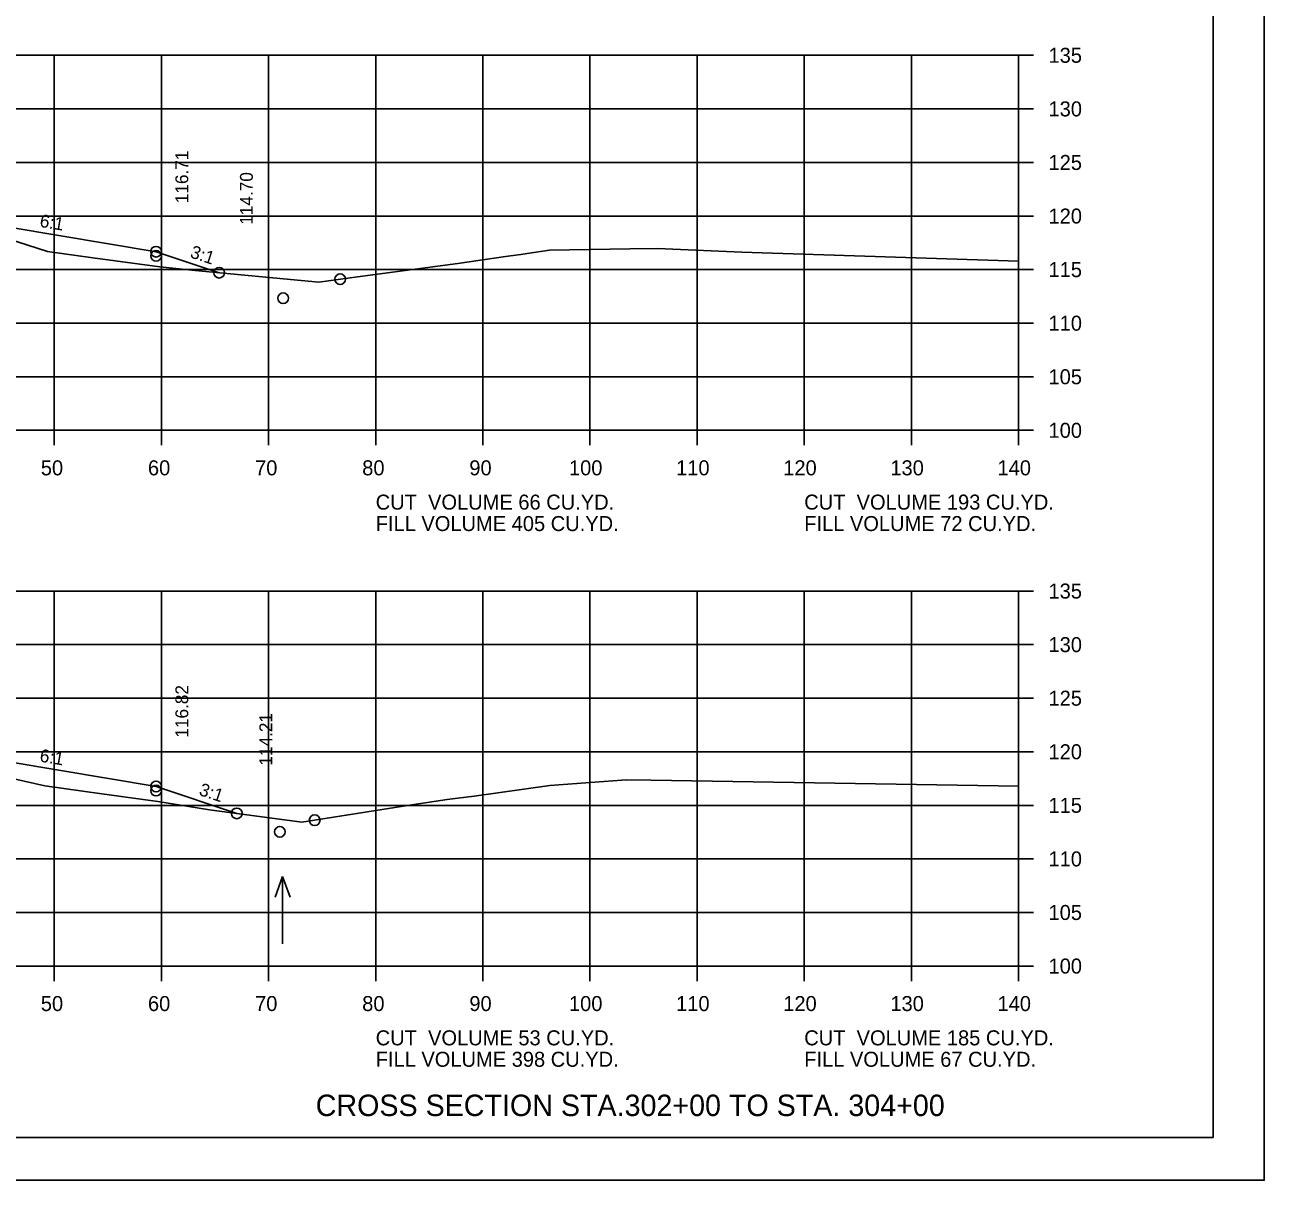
# Model space of a CAD drawing. Extents: x 1175611 to 1176402, y -433344 to -416213.
# Drawn here: x 1175828.2 to 1175943.9, y -416916.5 to -416808.7 of the extents above; entities that cross this region are included whole.
import ezdxf

# ---------------------------------------------------------------- set-up
doc = ezdxf.new("R2010")
doc.units = 0
for name, color, linetype in [('Default', 7, 'Continuous'), ('R_Axis', 7, 'Continuous'), ('R_Axis Annot', 7, 'Continuous'), ('R_Border', 7, 'Continuous'), ('R_Draft', 7, 'Continuous'), ('R_Exist Surface', 7, 'Continuous'), ('R_Fin Surface', 7, 'Continuous'), ('R_Grid', 7, 'Continuous'), ('R_No Plot', 7, 'Continuous'), ('R_Water Annot', 7, 'Continuous'), ('R_Xsect Elev', 7, 'Continuous'), ('R_Xsect Slope', 7, 'Continuous')]:
    doc.layers.add(name, color=color, linetype=linetype)

msp = doc.modelspace()

# ---------------------------------------------------------------- linework, layer by layer
at = {"layer": 'R_Axis'}
for p, q in [((1175920.97, -416846.52), (1175920.97, -416811.52)), ((1175922.37, -416811.52), (1175920.97, -416811.52)), ((1175922.37, -416816.52), (1175920.97, -416816.52)), ((1175922.37, -416821.52), (1175920.97, -416821.52)), ((1175922.37, -416826.52), (1175920.97, -416826.52)), ((1175922.37, -416831.52), (1175920.97, -416831.52)), ((1175922.37, -416836.52), (1175920.97, -416836.52)), ((1175922.37, -416841.52), (1175920.97, -416841.52)), ((1175640.97, -416846.52), (1175920.97, -416846.52)), ((1175830.97, -416847.92), (1175830.97, -416846.52)), ((1175840.97, -416847.92), (1175840.97, -416846.52)), ((1175850.97, -416847.92), (1175850.97, -416846.52)), ((1175860.97, -416847.92), (1175860.97, -416846.52)), ((1175870.97, -416847.92), (1175870.97, -416846.52)), ((1175880.97, -416847.92), (1175880.97, -416846.52)), ((1175890.97, -416847.92), (1175890.97, -416846.52)), ((1175900.97, -416847.92), (1175900.97, -416846.52)), ((1175910.97, -416847.92), (1175910.97, -416846.52)), ((1175920.97, -416847.92), (1175920.97, -416846.52)), ((1175922.37, -416846.52), (1175920.97, -416846.52)), ((1175920.97, -416896.52), (1175920.97, -416861.52)), ((1175922.37, -416861.52), (1175920.97, -416861.52)), ((1175922.37, -416866.52), (1175920.97, -416866.52)), ((1175922.37, -416871.52), (1175920.97, -416871.52)), ((1175922.37, -416876.52), (1175920.97, -416876.52)), ((1175922.37, -416881.52), (1175920.97, -416881.52)), ((1175922.37, -416886.52), (1175920.97, -416886.52)), ((1175922.37, -416891.52), (1175920.97, -416891.52)), ((1175640.97, -416896.52), (1175920.97, -416896.52)), ((1175830.97, -416897.92), (1175830.97, -416896.52)), ((1175840.97, -416897.92), (1175840.97, -416896.52)), ((1175850.97, -416897.92), (1175850.97, -416896.52)), ((1175860.97, -416897.92), (1175860.97, -416896.52)), ((1175870.97, -416897.92), (1175870.97, -416896.52)), ((1175880.97, -416897.92), (1175880.97, -416896.52)), ((1175890.97, -416897.92), (1175890.97, -416896.52)), ((1175900.97, -416897.92), (1175900.97, -416896.52)), ((1175910.97, -416897.92), (1175910.97, -416896.52)), ((1175920.97, -416897.92), (1175920.97, -416896.52)), ((1175922.37, -416896.52), (1175920.97, -416896.52))]:
    msp.add_line(p, q, dxfattribs=at)
at = {"layer": 'R_Border'}
for q in [(1175939.15, -416707.06), (1175622.97, -416912.52)]:
    msp.add_line((1175939.15, -416912.52), q, dxfattribs=at)
at = {"layer": 'R_Exist Surface'}
for points in [[(1175826.57, -416828.63), (1175830.32, -416829.84), (1175834.55, -416830.42), (1175840.81, -416831.27), (1175844.13, -416831.6), (1175855.66, -416832.7), (1175859.27, -416832.18), (1175868.65, -416830.95), (1175873.07, -416830.3), (1175874.53, -416830.1), (1175875.11, -416830.02), (1175877.2, -416829.69), (1175884.7, -416829.58), (1175887.27, -416829.54), (1175895.15, -416829.89), (1175920.97, -416830.74)], [(1175827.18, -416879.06), (1175830.09, -416879.7), (1175835.4, -416880.45), (1175840.62, -416881.17), (1175845.47, -416881.93), (1175854.06, -416883.1), (1175863.94, -416881.54), (1175867.65, -416880.97), (1175870.15, -416880.65), (1175877.22, -416879.68), (1175883.93, -416879.17), (1175884.34, -416879.13), (1175886.68, -416879.17), (1175920.97, -416879.72)]]:
    msp.add_lwpolyline(points, dxfattribs=at)
at = {"layer": 'R_Fin Surface'}
for points in [[(1175715.5, -416829.69), (1175721.47, -416831.68), (1175738.2, -416827.5), (1175743.47, -416826.18), (1175749.47, -416825.94), (1175751.47, -416825.9), (1175780.97, -416825.31), (1175810.47, -416825.9), (1175812.47, -416825.94), (1175818.47, -416826.18), (1175826.75, -416827.56), (1175840.47, -416829.85), (1175846.36, -416831.81)], [(1175717.87, -416880.39), (1175721.47, -416881.59), (1175738.2, -416877.41), (1175743.47, -416876.09), (1175749.47, -416875.85), (1175751.47, -416875.81), (1175780.97, -416875.22), (1175810.47, -416875.81), (1175812.47, -416875.85), (1175818.47, -416876.09), (1175826.75, -416877.47), (1175840.47, -416879.76), (1175848, -416882.27)]]:
    msp.add_lwpolyline(points, dxfattribs=at)
at = {"layer": 'R_Grid'}
for p, q in [((1175640.97, -416811.52), (1175920.97, -416811.52)), ((1175830.97, -416846.52), (1175830.97, -416811.52)), ((1175840.97, -416846.52), (1175840.97, -416811.52)), ((1175850.97, -416846.52), (1175850.97, -416811.52)), ((1175860.97, -416846.52), (1175860.97, -416811.52)), ((1175870.97, -416846.52), (1175870.97, -416811.52)), ((1175880.97, -416846.52), (1175880.97, -416811.52)), ((1175890.97, -416846.52), (1175890.97, -416811.52)), ((1175900.97, -416846.52), (1175900.97, -416811.52)), ((1175910.97, -416846.52), (1175910.97, -416811.52)), ((1175920.97, -416846.52), (1175920.97, -416811.52)), ((1175640.97, -416816.52), (1175920.97, -416816.52)), ((1175640.97, -416821.52), (1175920.97, -416821.52)), ((1175640.97, -416826.52), (1175920.97, -416826.52)), ((1175640.97, -416831.52), (1175920.97, -416831.52)), ((1175640.97, -416836.52), (1175920.97, -416836.52)), ((1175640.97, -416841.52), (1175920.97, -416841.52)), ((1175640.97, -416846.52), (1175920.97, -416846.52)), ((1175640.97, -416861.52), (1175920.97, -416861.52)), ((1175830.97, -416896.52), (1175830.97, -416861.52)), ((1175840.97, -416896.52), (1175840.97, -416861.52)), ((1175850.97, -416896.52), (1175850.97, -416861.52)), ((1175860.97, -416896.52), (1175860.97, -416861.52)), ((1175870.97, -416896.52), (1175870.97, -416861.52)), ((1175880.97, -416896.52), (1175880.97, -416861.52)), ((1175890.97, -416896.52), (1175890.97, -416861.52)), ((1175900.97, -416896.52), (1175900.97, -416861.52)), ((1175910.97, -416896.52), (1175910.97, -416861.52)), ((1175920.97, -416896.52), (1175920.97, -416861.52)), ((1175640.97, -416866.52), (1175920.97, -416866.52)), ((1175640.97, -416871.52), (1175920.97, -416871.52)), ((1175640.97, -416876.52), (1175920.97, -416876.52)), ((1175640.97, -416881.52), (1175920.97, -416881.52)), ((1175640.97, -416886.52), (1175920.97, -416886.52)), ((1175640.97, -416891.52), (1175920.97, -416891.52)), ((1175640.97, -416896.52), (1175920.97, -416896.52))]:
    msp.add_line(p, q, dxfattribs=at)
at = {"layer": 'R_No Plot'}
msp.add_line((1175610.57, -416916.5), (1175943.91, -416916.5), dxfattribs=at)
msp.add_lwpolyline([(1175610.57, -416703.17), (1175943.91, -416703.17), (1175943.91, -416916.51), (1175610.57, -416916.51)], close=True, dxfattribs=at)
for centre in [(1175840.47, -416829.85), (1175840.47, -416830.23), (1175846.36, -416831.81), (1175846.36, -416831.81), (1175857.65, -416832.41), (1175852.33, -416834.19), (1175840.47, -416879.76), (1175840.47, -416880.14), (1175848, -416882.27), (1175848, -416882.27), (1175855.27, -416882.91), (1175852.02, -416883.99)]:
    msp.add_circle(centre, 0.5, dxfattribs=at)
at = {"layer": 'R_Water Annot'}
for p, q in [((1175852.27, -416888.16), (1175851.57, -416890.08)), ((1175852.27, -416894.44), (1175852.27, -416888.16)), ((1175852.27, -416888.16), (1175852.97, -416890.08))]:
    msp.add_line(p, q, dxfattribs=at)

# ---------------------------------------------------------------- texts
at = {"layer": 'Default'}
for s, p in [('CUT  VOLUME 66 CU.YD.', (1175860.97, -416853.92)), ('CUT  VOLUME 193 CU.YD.', (1175900.97, -416853.92)), ('FILL VOLUME 405 CU.YD.', (1175860.97, -416855.92)), ('FILL VOLUME 72 CU.YD.', (1175900.97, -416855.92)), ('CUT  VOLUME 53 CU.YD.', (1175860.97, -416903.92)), ('CUT  VOLUME 185 CU.YD.', (1175900.97, -416903.92)), ('FILL VOLUME 398 CU.YD.', (1175860.97, -416905.92)), ('FILL VOLUME 67 CU.YD.', (1175900.97, -416905.92))]:
    msp.add_text(s, height=1.4, dxfattribs=at).set_placement(p)
at = {"layer": 'R_Axis Annot'}
for s, p in [('135', (1175923.77, -416812.22)), ('130', (1175923.77, -416817.22)), ('125', (1175923.77, -416822.22)), ('120', (1175923.77, -416827.22)), ('115', (1175923.77, -416832.22)), ('110', (1175923.77, -416837.22)), ('105', (1175923.77, -416842.22)), ('100', (1175923.77, -416847.22)), ('50', (1175829.71, -416850.72)), ('60', (1175839.71, -416850.72)), ('70', (1175849.71, -416850.72)), ('80', (1175859.71, -416850.72)), ('90', (1175869.71, -416850.72)), ('100', (1175879.01, -416850.72)), ('110', (1175889.01, -416850.72)), ('120', (1175899.01, -416850.72)), ('130', (1175909.01, -416850.72)), ('140', (1175919.01, -416850.72)), ('135', (1175923.77, -416862.22)), ('130', (1175923.77, -416867.22)), ('125', (1175923.77, -416872.22)), ('120', (1175923.77, -416877.22)), ('115', (1175923.77, -416882.22)), ('110', (1175923.77, -416887.22)), ('105', (1175923.77, -416892.22)), ('100', (1175923.77, -416897.22)), ('50', (1175829.71, -416900.72)), ('60', (1175839.71, -416900.72)), ('70', (1175849.71, -416900.72)), ('80', (1175859.71, -416900.72)), ('90', (1175869.71, -416900.72)), ('100', (1175879.01, -416900.72)), ('110', (1175889.01, -416900.72)), ('120', (1175899.01, -416900.72)), ('130', (1175909.01, -416900.72)), ('140', (1175919.01, -416900.72))]:
    msp.add_text(s, height=1.4, dxfattribs=at).set_placement(p)
at = {"layer": 'R_Draft'}
msp.add_text('CROSS SECTION STA.302+00 TO STA. 304+00', height=2, dxfattribs=at).set_placement((1175855.37, -416910.52))
at = {"layer": 'R_Xsect Elev'}
for s, p in [('116.71', (1175843.47, -416825.32)), ('114.70', (1175849.5, -416827.33)), ('116.82', (1175843.47, -416875.2)), ('114.21', (1175851.31, -416877.81))]:
    msp.add_text(s, height=1.2, rotation=90, dxfattribs=at).set_placement(p)
at = {"layer": 'R_Xsect Slope'}
for s, rotation, p in [('6:1', 350.5377, (1175829.55, -416827.52)), ('3:1', 341.5651, (1175843.57, -416830.36)), ('6:1', 350.5377, (1175829.55, -416877.43)), ('3:1', 341.5651, (1175844.4, -416880.54))]:
    msp.add_text(s, height=1.2, rotation=rotation, dxfattribs=at).set_placement(p)

doc.saveas('drawing.dxf')
